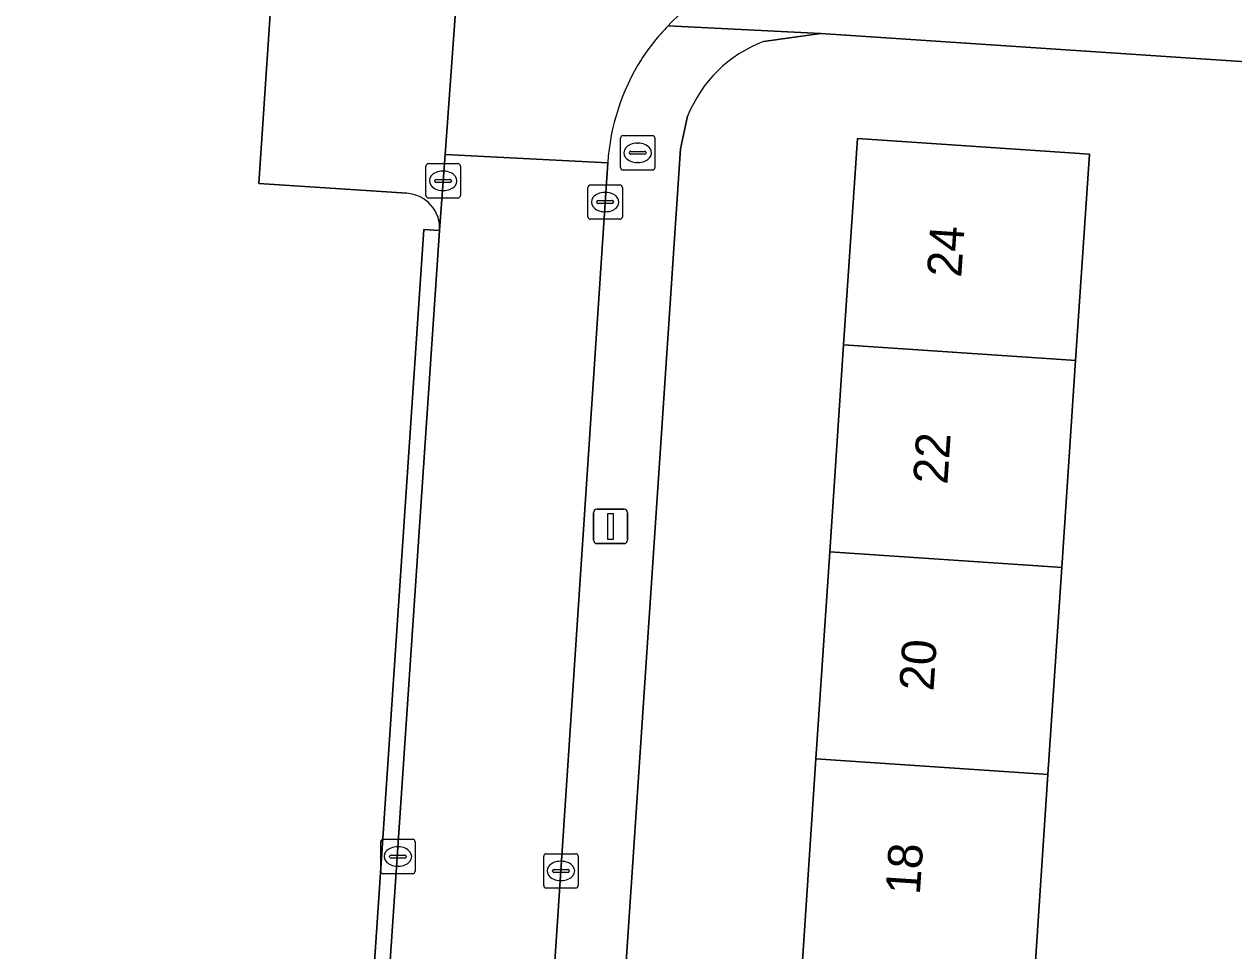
# Model space of a CAD drawing. Extents: x 161848 to 162726, y 385382 to 386521.
# Drawn here: x 161953.99 to 161989.16, y 386075.17 to 386102.1 of the extents above; entities that cross this region are included whole.
import ezdxf

# ---------------------------------------------------------------- set-up
doc = ezdxf.new("R2010")
doc.units = 0
for name, color, linetype in [('IMGEO_Brandkraan', 7, 'Continuous'), ('IMGEO_Erf', 7, 'Continuous'), ('IMGEO_Groenvoorziening', 7, 'Continuous'), ('IMGEO_Kolk', 7, 'Continuous'), ('IMGEO_Lichtmast', 7, 'Continuous'), ('IMGEO_Pand', 7, 'Continuous'), ('IMGEO_Pand_nummerreeks', 7, 'Continuous'), ('IMGEO_Parkeervlak_open', 7, 'Continuous'), ('IMGEO_Rijbaan_lokaal_open', 7, 'Continuous'), ('IMGEO_Verkeerseiland_open', 7, 'Continuous'), ('IMGEO_Voetpad_open', 7, 'Continuous')]:
    doc.layers.add(name, color=color, linetype=linetype)

msp = doc.modelspace()

# ---------------------------------------------------------------- linework, layer by layer
at = {"layer": 'IMGEO_Brandkraan'}
for p, q in [((161971.322, 386097.937), (161971.322, 386098.789)), ((161971.397, 386098.863), (161972.249, 386098.863)), ((161972.323, 386098.789), (161972.323, 386097.937)), ((161971.581, 386098.357), (161971.581, 386098.369)), ((161971.624, 386098.406), (161972.022, 386098.406)), ((161971.81, 386098.643), (161971.835, 386098.643)), ((161972.065, 386098.369), (161972.065, 386098.357)), ((161972.019, 386098.32), (161971.621, 386098.32)), ((161971.833, 386098.083), (161971.808, 386098.083)), ((161972.249, 386097.863), (161971.397, 386097.863))]:
    msp.add_line(p, q, dxfattribs=at)
for points in [[(161971.322, 386097.937), (161971.322, 386098.789)], [(161971.397, 386098.863), (161972.249, 386098.863)], [(161972.323, 386098.789), (161972.323, 386097.937)], [(161972.249, 386097.863), (161971.397, 386097.863)]]:
    msp.add_lwpolyline(points, dxfattribs=at)
for centre, radius, start, end in [((161971.399, 386098.787), 0.0765, 91.552, 178.448), ((161971.399, 386098.787), 0.0765, 91.552, 178.448), ((161972.247, 386098.787), 0.0765, 1.552, 88.448), ((161972.247, 386098.787), 0.0765, 1.552, 88.448), ((161971.621, 386098.366), 0.0403, 85.8775, 175.7526), ((161971.618, 386098.356), 0.0366, 178.938, 274.7102), ((161972.022, 386098.363), 0.043, 264.8664, 352.4533), ((161972.026, 386098.368), 0.0386, 1.7309, 96.639), ((161971.399, 386097.939), 0.0765, 181.552, 268.448), ((161971.399, 386097.939), 0.0765, 181.552, 268.448), ((161972.247, 386097.939), 0.0765, 271.552, 358.448), ((161972.247, 386097.939), 0.0765, 271.552, 358.448)]:
    msp.add_arc(centre, radius, start, end, dxfattribs=at)
for centre, major_axis, ratio, start_param, end_param in [((161971.809, 386098.363), (-0.387, 0.002), 0.722429, 4.712389, 7.853982), ((161971.834, 386098.363), (-0.39, 0.002), 0.717154, 1.570796, 4.712389)]:
    msp.add_ellipse(centre, major_axis=major_axis, ratio=ratio, start_param=start_param, end_param=end_param, dxfattribs=at)
at = {"layer": 'IMGEO_Erf'}
for points in [[(161996.938, 386063.657), (161994.389, 386063.828), (161994.634, 386067.482), (161994.864, 386070.913), (161997.413, 386070.742), (161997.73, 386075.466), (161995.181, 386075.637), (161995.441, 386079.514), (161995.659, 386082.77), (161998.208, 386082.599), (161998.537, 386087.498), (161995.988, 386087.669), (161996.248, 386091.546), (161996.466, 386094.802), (161999.015, 386094.631), (161999.397, 386100.351), (161977.152, 386101.835), (161975.481, 386101.597)], [(161973.273, 386099.425), (161973.071, 386098.474), (161968.121, 386024.56)], [(161976.601, 386074.735), (161977.004, 386080.751), (161977.408, 386086.767), (161977.811, 386092.783), (161978.213, 386098.776), (161984.958, 386098.324), (161984.556, 386092.331), (161984.153, 386086.315), (161983.749, 386080.299), (161983.346, 386074.283)]]:
    msp.add_lwpolyline(points, dxfattribs=at)
msp.add_arc((161976.854, 386097.993), 3.857, 110.855, 158.2032, dxfattribs=at)
at = {"layer": 'IMGEO_Groenvoorziening'}
for points in [[(161965.11, 386097.186), (161960.809, 386097.467), (161961.434, 386106.886), (161951.205, 386107.62), (161951.527, 386112.266), (161952.503, 386126.325), (161953.27, 386137.377), (161937.538, 386138.406)], [(161961.227, 386024.551), (161960.785, 386024.65), (161965.608, 386096.137), (161966.064, 386096.102)]]:
    msp.add_lwpolyline(points, dxfattribs=at)
msp.add_arc((161965.05, 386096.172), 1.016, 356.0712, 86.6291, dxfattribs=at)
at = {"layer": 'IMGEO_Kolk'}
for p, q in [((161965.666, 386097.122), (161965.666, 386097.974)), ((161965.741, 386098.048), (161966.593, 386098.048)), ((161966.667, 386097.974), (161966.667, 386097.122)), ((161966.154, 386097.828), (161966.179, 386097.828)), ((161965.925, 386097.542), (161965.925, 386097.554)), ((161966.363, 386097.505), (161965.965, 386097.505)), ((161965.968, 386097.591), (161966.366, 386097.591)), ((161966.177, 386097.268), (161966.152, 386097.268)), ((161966.409, 386097.554), (161966.409, 386097.542)), ((161970.377, 386096.505), (161970.377, 386097.357)), ((161970.452, 386097.431), (161971.304, 386097.431)), ((161971.378, 386097.357), (161971.378, 386096.505)), ((161966.593, 386097.048), (161965.741, 386097.048)), ((161970.636, 386096.925), (161970.636, 386096.937)), ((161970.679, 386096.974), (161971.077, 386096.974)), ((161970.865, 386097.211), (161970.89, 386097.211)), ((161971.12, 386096.937), (161971.12, 386096.925)), ((161971.074, 386096.888), (161970.676, 386096.888)), ((161970.888, 386096.651), (161970.863, 386096.651)), ((161971.304, 386096.431), (161970.452, 386096.431)), ((161964.351, 386077.488), (161964.351, 386078.34)), ((161964.426, 386078.414), (161965.278, 386078.414)), ((161965.352, 386078.34), (161965.352, 386077.488)), ((161964.653, 386077.957), (161965.051, 386077.957)), ((161964.839, 386078.194), (161964.864, 386078.194)), ((161969.165, 386077.996), (161970.017, 386077.996)), ((161964.61, 386077.908), (161964.61, 386077.92)), ((161965.048, 386077.871), (161964.65, 386077.871)), ((161964.862, 386077.634), (161964.837, 386077.634)), ((161965.094, 386077.92), (161965.094, 386077.908)), ((161969.09, 386077.07), (161969.09, 386077.922)), ((161969.578, 386077.776), (161969.603, 386077.776)), ((161970.091, 386077.922), (161970.091, 386077.07)), ((161965.278, 386077.414), (161964.426, 386077.414)), ((161969.349, 386077.49), (161969.349, 386077.502)), ((161969.787, 386077.453), (161969.389, 386077.453)), ((161969.392, 386077.539), (161969.79, 386077.539)), ((161969.833, 386077.502), (161969.833, 386077.49)), ((161970.017, 386076.996), (161969.165, 386076.996)), ((161969.601, 386077.216), (161969.576, 386077.216))]:
    msp.add_line(p, q, dxfattribs=at)
for points in [[(161965.666, 386097.122), (161965.666, 386097.974)], [(161965.741, 386098.048), (161966.593, 386098.048)], [(161966.667, 386097.974), (161966.667, 386097.122)], [(161970.377, 386096.505), (161970.377, 386097.357)], [(161970.452, 386097.431), (161971.304, 386097.431)], [(161971.378, 386097.357), (161971.378, 386096.505)], [(161966.593, 386097.048), (161965.741, 386097.048)], [(161971.304, 386096.431), (161970.452, 386096.431)], [(161964.351, 386077.488), (161964.351, 386078.34)], [(161964.426, 386078.414), (161965.278, 386078.414)], [(161965.352, 386078.34), (161965.352, 386077.488)], [(161969.165, 386077.996), (161970.017, 386077.996)], [(161969.09, 386077.07), (161969.09, 386077.922)], [(161970.091, 386077.922), (161970.091, 386077.07)], [(161965.278, 386077.414), (161964.426, 386077.414)], [(161970.017, 386076.996), (161969.165, 386076.996)]]:
    msp.add_lwpolyline(points, dxfattribs=at)
for centre, radius, start, end in [((161965.743, 386097.972), 0.0765, 91.552, 178.448), ((161965.743, 386097.972), 0.0765, 91.552, 178.448), ((161966.591, 386097.972), 0.0765, 1.552, 88.448), ((161966.591, 386097.972), 0.0765, 1.552, 88.448), ((161965.965, 386097.551), 0.0403, 85.8775, 175.7526), ((161965.962, 386097.541), 0.0366, 178.938, 274.7102), ((161966.366, 386097.548), 0.043, 264.8664, 352.4533), ((161966.37, 386097.553), 0.0386, 1.7309, 96.639), ((161970.454, 386097.355), 0.0765, 91.552, 178.448), ((161970.454, 386097.355), 0.0765, 91.552, 178.448), ((161971.302, 386097.355), 0.0765, 1.552, 88.448), ((161971.302, 386097.355), 0.0765, 1.552, 88.448), ((161965.743, 386097.124), 0.0765, 181.552, 268.448), ((161965.743, 386097.124), 0.0765, 181.552, 268.448), ((161966.591, 386097.124), 0.0765, 271.552, 358.448), ((161966.591, 386097.124), 0.0765, 271.552, 358.448), ((161970.676, 386096.934), 0.0403, 85.8775, 175.7526), ((161970.673, 386096.924), 0.0366, 178.938, 274.7102), ((161971.077, 386096.931), 0.043, 264.8664, 352.4533), ((161971.081, 386096.936), 0.0386, 1.7309, 96.639), ((161970.454, 386096.507), 0.0765, 181.552, 268.448), ((161970.454, 386096.507), 0.0765, 181.552, 268.448), ((161971.302, 386096.507), 0.0765, 271.552, 358.448), ((161971.302, 386096.507), 0.0765, 271.552, 358.448), ((161964.428, 386078.338), 0.0765, 91.552, 178.448), ((161964.428, 386078.338), 0.0765, 91.552, 178.448), ((161965.276, 386078.338), 0.0765, 1.552, 88.448), ((161965.276, 386078.338), 0.0765, 1.552, 88.448), ((161964.65, 386077.917), 0.0403, 85.8775, 175.7526), ((161965.055, 386077.919), 0.0386, 1.7309, 96.639), ((161969.167, 386077.92), 0.0765, 91.552, 178.448), ((161969.167, 386077.92), 0.0765, 91.552, 178.448), ((161970.015, 386077.92), 0.0765, 1.552, 88.448), ((161970.015, 386077.92), 0.0765, 1.552, 88.448), ((161964.647, 386077.907), 0.0366, 178.938, 274.7102), ((161965.051, 386077.914), 0.043, 264.8664, 352.4533), ((161964.428, 386077.49), 0.0765, 181.552, 268.448), ((161964.428, 386077.49), 0.0765, 181.552, 268.448), ((161965.276, 386077.49), 0.0765, 271.552, 358.448), ((161965.276, 386077.49), 0.0765, 271.552, 358.448), ((161969.389, 386077.499), 0.0403, 85.8775, 175.7526), ((161969.386, 386077.489), 0.0366, 178.938, 274.7102), ((161969.79, 386077.496), 0.043, 264.8664, 352.4533), ((161969.794, 386077.501), 0.0386, 1.7309, 96.639), ((161969.167, 386077.072), 0.0765, 181.552, 268.448), ((161969.167, 386077.072), 0.0765, 181.552, 268.448), ((161970.015, 386077.072), 0.0765, 271.552, 358.448), ((161970.015, 386077.072), 0.0765, 271.552, 358.448)]:
    msp.add_arc(centre, radius, start, end, dxfattribs=at)
for centre, major_axis, ratio, start_param, end_param in [((161966.153, 386097.548), (-0.387, 0.002), 0.722429, 4.712389, 7.853982), ((161966.178, 386097.548), (-0.39, 0.002), 0.717154, 1.570796, 4.712389), ((161970.864, 386096.931), (-0.387, 0.002), 0.722429, 4.712389, 7.853982), ((161970.889, 386096.931), (-0.39, 0.002), 0.717154, 1.570796, 4.712389), ((161964.838, 386077.914), (-0.387, 0.002), 0.722429, 4.712389, 7.853982), ((161964.863, 386077.914), (-0.39, 0.002), 0.717154, 1.570796, 4.712389), ((161969.577, 386077.496), (-0.387, 0.002), 0.722429, 4.712389, 7.853982), ((161969.602, 386077.496), (-0.39, 0.002), 0.717154, 1.570796, 4.712389)]:
    msp.add_ellipse(centre, major_axis=major_axis, ratio=ratio, start_param=start_param, end_param=end_param, dxfattribs=at)
at = {"layer": 'IMGEO_Lichtmast'}
for p, q in [((161970.537, 386087.106), (161970.537, 386087.906)), ((161970.537, 386087.906), (161970.537, 386087.106)), ((161970.637, 386088.006), (161971.427, 386088.006)), ((161971.427, 386088.006), (161970.637, 386088.006)), ((161971.527, 386087.906), (161971.527, 386087.106)), ((161971.527, 386087.106), (161971.527, 386087.906)), ((161971.427, 386087.006), (161970.637, 386087.006)), ((161970.637, 386087.006), (161971.427, 386087.006))]:
    msp.add_line(p, q, dxfattribs=at)
msp.add_lwpolyline([(161970.957, 386087.881), (161971.107, 386087.881), (161971.107, 386087.131), (161970.957, 386087.131), (161970.957, 386087.881)], dxfattribs=at)
for centre, start, end in [((161970.637, 386087.906), 90, 180), ((161970.637, 386087.906), 90, 180), ((161971.427, 386087.906), 0, 90), ((161971.427, 386087.906), 360, 90), ((161970.637, 386087.106), 180, 270), ((161970.637, 386087.106), 180, 270), ((161971.427, 386087.106), 270, 0), ((161971.427, 386087.106), 270, 0)]:
    msp.add_arc(centre, 0.1, start, end, dxfattribs=at)
at = {"layer": 'IMGEO_Pand'}
for points in [[(161977.811, 386092.783), (161984.431, 386092.339), (161984.556, 386092.331), (161984.958, 386098.324), (161978.213, 386098.776)], [(161984.556, 386092.331), (161984.431, 386092.339), (161977.811, 386092.783), (161977.408, 386086.767), (161984.028, 386086.323), (161984.153, 386086.315)], [(161984.153, 386086.315), (161984.028, 386086.323), (161977.408, 386086.767), (161977.004, 386080.751), (161983.624, 386080.307), (161983.749, 386080.299)], [(161983.749, 386080.299), (161983.624, 386080.307), (161977.004, 386080.751), (161976.601, 386074.735), (161983.221, 386074.291), (161983.346, 386074.283)]]:
    msp.add_lwpolyline(points, close=True, dxfattribs=at)
at = {"layer": 'IMGEO_Parkeervlak_open'}
for points in [[(161967.041, 386109.581), (161961.703, 386109.947), (161961.434, 386106.886), (161960.809, 386097.467), (161965.11, 386097.186)], [(161966.064, 386096.102), (161966.224, 386098.31), (161967.041, 386109.581)]]:
    msp.add_lwpolyline(points, dxfattribs=at)
msp.add_arc((161965.05, 386096.172), 1.016, 356.0712, 86.6291, dxfattribs=at)
at = {"layer": 'IMGEO_Rijbaan_lokaal_open'}
for points in [[(162000, 386107.296), (161976.969, 386108.883), (161967.041, 386109.581), (161966.224, 386098.31), (161970.952, 386098.074)], [(161970.952, 386098.074), (161966.224, 386098.31), (161966.064, 386096.102), (161961.227, 386024.551), (161960.651, 386015.914), (161965.521, 386015.701)], [(161965.532, 386016.361), (161970.952, 386098.074)]]:
    msp.add_lwpolyline(points, dxfattribs=at)
for centre, radius, start, end in [((161977.295, 386097.623), 6.381, 118.7084, 135.9878), ((161977.28, 386097.629), 6.365, 135.9308, 147.3165), ((161977.363, 386097.649), 6.425, 147.8695, 176.2054)]:
    msp.add_arc(centre, radius, start, end, dxfattribs=at)
at = {"layer": 'IMGEO_Verkeerseiland_open'}
msp.add_lwpolyline([(161965.608, 386096.137), (161960.785, 386024.65), (161961.227, 386024.551), (161966.064, 386096.102)], close=True, dxfattribs=at)
at = {"layer": 'IMGEO_Voetpad_open'}
for points in [[(161975.481, 386101.597), (161977.152, 386101.835), (161972.706, 386102.056)], [(161972.706, 386102.056), (161977.152, 386101.835), (161999.397, 386100.351), (162000, 386100.311), (162001.3, 386100.216), (162013.986, 386099.29), (162022.367, 386098.723), (162027.761, 386098.365)], [(161967.557, 386016.132), (161968.081, 386023.961), (161968.121, 386024.56), (161973.071, 386098.474), (161973.273, 386099.425)], [(161970.952, 386098.074), (161965.532, 386016.361)]]:
    msp.add_lwpolyline(points, dxfattribs=at)
for centre, radius, start, end in [((161977.295, 386097.623), 6.381, 118.7084, 135.9878), ((161977.28, 386097.629), 6.365, 135.9308, 147.3165), ((161976.854, 386097.993), 3.857, 110.855, 158.2032), ((161977.363, 386097.649), 6.425, 147.8695, 176.2054)]:
    msp.add_arc(centre, radius, start, end, dxfattribs=at)

# ---------------------------------------------------------------- texts
at = {"layer": 'IMGEO_Pand_nummerreeks'}
for s, p in [('24', (161981.229, 386094.726)), ('22', (161980.826, 386088.711)), ('20', (161980.423, 386082.705)), ('18', (161980.025, 386076.784))]:
    msp.add_text(s, height=1, rotation=86.1634, dxfattribs=at).set_placement(p)

doc.saveas('drawing.dxf')
